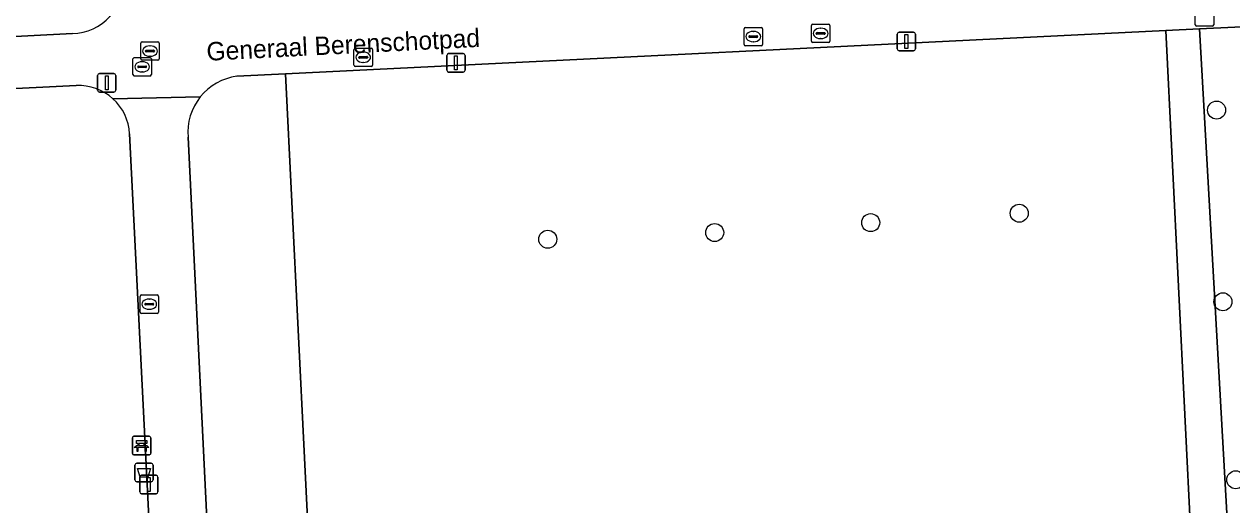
# Model space of a CAD drawing. Extents: x 161084 to 161928, y 385354 to 386522.
# Drawn here: x 161422.5 to 161488.1, y 385589.7 to 385615.9 of the extents above; entities that cross this region are included whole.
import ezdxf

# ---------------------------------------------------------------- set-up
doc = ezdxf.new("R2010")
doc.units = 0
for name, color, linetype in [('IMGEO_Afvalbak', 7, 'Continuous'), ('IMGEO_Bank', 7, 'Continuous'), ('IMGEO_Boom', 7, 'Continuous'), ('IMGEO_Brandkraan', 7, 'Continuous'), ('IMGEO_Groenvoorziening', 7, 'Continuous'), ('IMGEO_Kolk', 7, 'Continuous'), ('IMGEO_Lichtmast', 7, 'Continuous'), ('IMGEO_Openbare_ruimte_label', 7, 'Continuous'), ('IMGEO_Rioolput', 7, 'Continuous'), ('IMGEO_Voetpad_open', 7, 'Continuous')]:
    doc.layers.add(name, color=color, linetype=linetype)

msp = doc.modelspace()

# ---------------------------------------------------------------- linework, layer by layer
at = {"layer": 'IMGEO_Afvalbak'}
for p, q in [((161428.49, 385591.09), (161428.49, 385591.89)), ((161428.49, 385591.89), (161428.49, 385591.09)), ((161428.59, 385591.99), (161429.38, 385591.99)), ((161429.38, 385591.99), (161428.59, 385591.99)), ((161429.48, 385591.89), (161429.48, 385591.09)), ((161429.48, 385591.09), (161429.48, 385591.89)), ((161429.38, 385590.99), (161428.59, 385590.99)), ((161428.59, 385590.99), (161429.38, 385590.99))]:
    msp.add_line(p, q, dxfattribs=at)
msp.add_lwpolyline([(161428.633, 385591.704), (161429.337, 385591.704), (161429.188, 385591.234), (161428.782, 385591.234), (161428.633, 385591.704)], dxfattribs=at)
for centre, start, end in [((161428.59, 385591.89), 90, 180), ((161428.59, 385591.89), 90, 180), ((161429.38, 385591.89), 0, 90), ((161429.38, 385591.89), 360, 90), ((161428.59, 385591.09), 180, 270), ((161428.59, 385591.09), 180, 270), ((161429.38, 385591.09), 270, 0), ((161429.38, 385591.09), 270, 0)]:
    msp.add_arc(centre, 0.1, start, end, dxfattribs=at)
at = {"layer": 'IMGEO_Bank'}
for p, q in [((161428.426, 385593.456), (161429.267, 385593.456)), ((161429.267, 385593.456), (161428.426, 385593.456)), ((161428.351, 385592.531), (161428.351, 385593.372)), ((161428.351, 385593.372), (161428.351, 385592.531)), ((161429.048, 385592.854), (161428.655, 385592.854)), ((161428.66, 385592.962), (161428.66, 385593.068)), ((161428.704, 385593.068), (161428.704, 385592.962)), ((161428.992, 385593.074), (161428.71, 385593.074)), ((161428.71, 385592.956), (161428.992, 385592.956)), ((161428.998, 385592.962), (161428.998, 385593.068)), ((161429.042, 385593.068), (161429.042, 385592.962)), ((161429.351, 385593.381), (161429.351, 385592.54)), ((161429.351, 385592.54), (161429.351, 385593.381)), ((161429.276, 385592.456), (161428.435, 385592.456)), ((161428.435, 385592.456), (161429.276, 385592.456))]:
    msp.add_line(p, q, dxfattribs=at)
for points in [[(161428.598, 385592.854), (161428.456, 385592.854), (161428.568, 385592.956), (161428.654, 385592.956)], [(161428.654, 385593.074), (161428.568, 385593.074), (161428.568, 385593.235), (161429.131, 385593.235), (161429.131, 385593.074), (161429.048, 385593.074)], [(161428.648, 385592.847), (161428.648, 385592.64), (161428.605, 385592.64), (161428.605, 385592.847)], [(161429.048, 385592.956), (161429.131, 385592.956), (161429.243, 385592.854), (161429.104, 385592.854)], [(161429.098, 385592.847), (161429.098, 385592.64), (161429.054, 385592.64), (161429.054, 385592.847)]]:
    msp.add_lwpolyline(points, dxfattribs=at)
for centre, radius, start, end in [((161428.429, 385593.378), 0.0779, 92.4484, 184.28452), ((161428.429, 385593.378), 0.0779, 92.4484, 184.28452), ((161429.273, 385593.378), 0.0779, 2.4484, 94.28452), ((161429.273, 385593.378), 0.0779, 2.4484, 94.28452), ((161428.598, 385592.847), 0.00671, 2.89567, 87.10433), ((161428.655, 385592.847), 0.00671, 92.89567, 177.10433), ((161428.653, 385593.067), 0.00671, 2.89567, 87.10433), ((161428.653, 385592.963), 0.00671, 272.89567, 357.10433), ((161428.71, 385593.067), 0.00671, 92.89567, 177.10433), ((161428.71, 385592.963), 0.00671, 182.89567, 267.10433), ((161428.992, 385593.067), 0.00671, 2.89567, 87.10433), ((161428.992, 385592.963), 0.00671, 272.89567, 357.10433), ((161429.049, 385593.067), 0.00671, 92.89567, 177.10433), ((161429.049, 385592.963), 0.00671, 182.89567, 267.10433), ((161429.047, 385592.847), 0.00671, 2.89567, 87.10433), ((161429.104, 385592.847), 0.00671, 92.89567, 177.10433), ((161428.429, 385592.534), 0.0779, 182.4484, 274.28452), ((161428.429, 385592.534), 0.0779, 182.4484, 274.28452), ((161429.273, 385592.534), 0.0779, 272.4484, 4.28452), ((161429.273, 385592.534), 0.0779, 272.4484, 4.28452)]:
    msp.add_arc(centre, radius, start, end, dxfattribs=at)
at = {"layer": 'IMGEO_Boom'}
for centre in [(161487.234, 385611.185), (161476.517, 385605.582), (161468.45, 385605.068), (161450.909, 385604.164), (161459.977, 385604.531), (161487.58, 385600.766), (161488.275, 385591.093)]:
    msp.add_circle(centre, 0.489, dxfattribs=at)
at = {"layer": 'IMGEO_Brandkraan'}
for p, q in [((161428.807, 385613.964), (161428.807, 385614.816)), ((161428.882, 385614.89), (161429.734, 385614.89)), ((161429.109, 385614.433), (161429.507, 385614.433)), ((161429.295, 385614.67), (161429.32, 385614.67)), ((161429.808, 385614.816), (161429.808, 385613.964)), ((161429.734, 385613.89), (161428.882, 385613.89)), ((161429.066, 385614.384), (161429.066, 385614.396)), ((161429.504, 385614.347), (161429.106, 385614.347)), ((161429.318, 385614.11), (161429.293, 385614.11)), ((161429.55, 385614.396), (161429.55, 385614.384))]:
    msp.add_line(p, q, dxfattribs=at)
for points in [[(161428.807, 385613.964), (161428.807, 385614.816)], [(161428.882, 385614.89), (161429.734, 385614.89)], [(161429.808, 385614.816), (161429.808, 385613.964)], [(161429.734, 385613.89), (161428.882, 385613.89)]]:
    msp.add_lwpolyline(points, dxfattribs=at)
for centre, radius, start, end in [((161428.884, 385614.814), 0.0765, 91.55205, 178.44795), ((161428.884, 385614.814), 0.0765, 91.55205, 178.44795), ((161429.106, 385614.393), 0.0403, 85.87752, 175.75265), ((161429.511, 385614.395), 0.0386, 1.73085, 96.63898), ((161429.732, 385614.814), 0.0765, 1.55205, 88.44795), ((161429.732, 385614.814), 0.0765, 1.55205, 88.44795), ((161428.884, 385613.966), 0.0765, 181.55205, 268.44795), ((161428.884, 385613.966), 0.0765, 181.55205, 268.44795), ((161429.103, 385614.383), 0.0366, 178.93798, 274.71019), ((161429.507, 385614.39), 0.043, 264.86636, 352.45326), ((161429.732, 385613.966), 0.0765, 271.55205, 358.44795), ((161429.732, 385613.966), 0.0765, 271.55205, 358.44795)]:
    msp.add_arc(centre, radius, start, end, dxfattribs=at)
for centre, major_axis, ratio, start_param, end_param in [((161429.294, 385614.39), (-0.387, 0.002), 0.722429, 4.712389, 7.853982), ((161429.319, 385614.39), (-0.39, 0.002), 0.717154, 1.570796, 4.712389)]:
    msp.add_ellipse(centre, major_axis=major_axis, ratio=ratio, start_param=start_param, end_param=end_param, dxfattribs=at)
at = {"layer": 'IMGEO_Groenvoorziening'}
for points in [[(161491.683, 385615.86), (161486.299, 385615.595), (161488.662, 385573.874), (161493.661, 385574.12)], [(161486.538, 385573.77), (161484.483, 385615.506), (161436.678, 385613.156), (161438.733, 385571.42)], [(161486.299, 385615.595), (161484.483, 385615.506), (161486.538, 385573.77), (161488.662, 385573.874)]]:
    msp.add_lwpolyline(points, close=True, dxfattribs=at)
for points in [[(161419.882, 385615.076), (161425.108, 385615.347)], [(161436.678, 385613.156), (161434.033, 385613.026)], [(161436.442, 385571.307), (161438.733, 385571.42), (161436.678, 385613.156)], [(161425.309, 385612.515), (161367.849, 385609.66)], [(161430.115, 385573.991), (161429.69, 385580.431), (161428.202, 385609.898)], [(161431.377, 385609.711), (161433.092, 385574.907), (161433.123, 385574.012)]]:
    msp.add_lwpolyline(points, dxfattribs=at)
for centre, radius, start, end in [((161425.05, 385618.153), 2.807, 271.19005, 4.48916), ((161425.443, 385609.759), 2.76, 47.83073, 92.79222), ((161434.448, 385609.971), 3.083, 97.7296, 141.29422), ((161434.447, 385609.973), 3.081, 141.31103, 184.87772), ((161425.442, 385609.754), 2.764, 2.98164, 47.86568)]:
    msp.add_arc(centre, radius, start, end, dxfattribs=at)
at = {"layer": 'IMGEO_Kolk'}
for p, q in [((161486.077, 385615.819), (161486.077, 385616.671)), ((161487.078, 385616.671), (161487.078, 385615.819)), ((161465.234, 385614.925), (161465.234, 385615.777)), ((161465.309, 385615.851), (161466.161, 385615.851)), ((161466.235, 385615.777), (161466.235, 385614.925)), ((161487.004, 385615.745), (161486.152, 385615.745)), ((161465.493, 385615.345), (161465.493, 385615.357)), ((161465.931, 385615.308), (161465.533, 385615.308)), ((161465.536, 385615.394), (161465.934, 385615.394)), ((161465.722, 385615.631), (161465.747, 385615.631)), ((161465.977, 385615.357), (161465.977, 385615.345)), ((161440.389, 385613.628), (161440.389, 385614.48)), ((161440.464, 385614.554), (161441.316, 385614.554)), ((161441.39, 385614.48), (161441.39, 385613.628)), ((161466.161, 385614.851), (161465.309, 385614.851)), ((161465.745, 385615.071), (161465.72, 385615.071)), ((161440.648, 385614.048), (161440.648, 385614.06)), ((161441.086, 385614.011), (161440.688, 385614.011)), ((161440.691, 385614.097), (161441.089, 385614.097)), ((161440.877, 385614.334), (161440.902, 385614.334)), ((161441.132, 385614.06), (161441.132, 385614.048)), ((161441.316, 385613.554), (161440.464, 385613.554)), ((161440.9, 385613.774), (161440.875, 385613.774)), ((161428.77, 385600.211), (161428.77, 385601.063)), ((161428.845, 385601.137), (161429.697, 385601.137)), ((161429.072, 385600.68), (161429.47, 385600.68)), ((161429.258, 385600.917), (161429.283, 385600.917)), ((161429.771, 385601.063), (161429.771, 385600.211)), ((161429.697, 385600.137), (161428.845, 385600.137)), ((161429.029, 385600.631), (161429.029, 385600.643)), ((161429.467, 385600.594), (161429.069, 385600.594)), ((161429.281, 385600.357), (161429.256, 385600.357)), ((161429.513, 385600.643), (161429.513, 385600.631))]:
    msp.add_line(p, q, dxfattribs=at)
for points in [[(161486.077, 385615.819), (161486.077, 385616.671)], [(161487.078, 385616.671), (161487.078, 385615.819)], [(161465.234, 385614.925), (161465.234, 385615.777)], [(161465.309, 385615.851), (161466.161, 385615.851)], [(161466.235, 385615.777), (161466.235, 385614.925)], [(161487.004, 385615.745), (161486.152, 385615.745)], [(161440.389, 385613.628), (161440.389, 385614.48)], [(161440.464, 385614.554), (161441.316, 385614.554)], [(161441.39, 385614.48), (161441.39, 385613.628)], [(161466.161, 385614.851), (161465.309, 385614.851)], [(161441.316, 385613.554), (161440.464, 385613.554)], [(161428.77, 385600.211), (161428.77, 385601.063)], [(161428.845, 385601.137), (161429.697, 385601.137)], [(161429.771, 385601.063), (161429.771, 385600.211)], [(161429.697, 385600.137), (161428.845, 385600.137)]]:
    msp.add_lwpolyline(points, dxfattribs=at)
for centre, radius, start, end in [((161465.311, 385615.775), 0.0765, 91.55205, 178.44795), ((161465.311, 385615.775), 0.0765, 91.55205, 178.44795), ((161466.159, 385615.775), 0.0765, 1.55205, 88.44795), ((161466.159, 385615.775), 0.0765, 1.55205, 88.44795), ((161486.154, 385615.821), 0.0765, 181.55205, 268.44795), ((161486.154, 385615.821), 0.0765, 181.55205, 268.44795), ((161487.002, 385615.821), 0.0765, 271.55205, 358.44795), ((161487.002, 385615.821), 0.0765, 271.55205, 358.44795), ((161465.533, 385615.354), 0.0403, 85.87752, 175.75265), ((161465.53, 385615.344), 0.0366, 178.93798, 274.71019), ((161465.934, 385615.351), 0.043, 264.86636, 352.45326), ((161465.938, 385615.356), 0.0386, 1.73085, 96.63898), ((161440.466, 385614.478), 0.0765, 91.55205, 178.44795), ((161440.466, 385614.478), 0.0765, 91.55205, 178.44795), ((161441.314, 385614.478), 0.0765, 1.55205, 88.44795), ((161441.314, 385614.478), 0.0765, 1.55205, 88.44795), ((161465.311, 385614.927), 0.0765, 181.55205, 268.44795), ((161465.311, 385614.927), 0.0765, 181.55205, 268.44795), ((161466.159, 385614.927), 0.0765, 271.55205, 358.44795), ((161466.159, 385614.927), 0.0765, 271.55205, 358.44795), ((161440.688, 385614.057), 0.0403, 85.87752, 175.75265), ((161440.685, 385614.047), 0.0366, 178.93798, 274.71019), ((161441.089, 385614.054), 0.043, 264.86636, 352.45326), ((161441.093, 385614.059), 0.0386, 1.73085, 96.63898), ((161440.466, 385613.63), 0.0765, 181.55205, 268.44795), ((161440.466, 385613.63), 0.0765, 181.55205, 268.44795), ((161441.314, 385613.63), 0.0765, 271.55205, 358.44795), ((161441.314, 385613.63), 0.0765, 271.55205, 358.44795), ((161428.847, 385601.061), 0.0765, 91.55205, 178.44795), ((161428.847, 385601.061), 0.0765, 91.55205, 178.44795), ((161429.069, 385600.64), 0.0403, 85.87752, 175.75265), ((161429.474, 385600.642), 0.0386, 1.73085, 96.63898), ((161429.695, 385601.061), 0.0765, 1.55205, 88.44795), ((161429.695, 385601.061), 0.0765, 1.55205, 88.44795), ((161428.847, 385600.213), 0.0765, 181.55205, 268.44795), ((161428.847, 385600.213), 0.0765, 181.55205, 268.44795), ((161429.066, 385600.63), 0.0366, 178.93798, 274.71019), ((161429.47, 385600.637), 0.043, 264.86636, 352.45326), ((161429.695, 385600.213), 0.0765, 271.55205, 358.44795), ((161429.695, 385600.213), 0.0765, 271.55205, 358.44795)]:
    msp.add_arc(centre, radius, start, end, dxfattribs=at)
for centre, major_axis, ratio, start_param, end_param in [((161465.721, 385615.351), (-0.387, 0.002), 0.722429, 4.712389, 7.853982), ((161465.746, 385615.351), (-0.39, 0.002), 0.717154, 1.570796, 4.712389), ((161440.876, 385614.054), (-0.387, 0.002), 0.722429, 4.712389, 7.853982), ((161440.901, 385614.054), (-0.39, 0.002), 0.717154, 1.570796, 4.712389), ((161429.257, 385600.637), (-0.387, 0.002), 0.722429, 4.712389, 7.853982), ((161429.282, 385600.637), (-0.39, 0.002), 0.717154, 1.570796, 4.712389)]:
    msp.add_ellipse(centre, major_axis=major_axis, ratio=ratio, start_param=start_param, end_param=end_param, dxfattribs=at)
at = {"layer": 'IMGEO_Lichtmast'}
for p, q in [((161469.892, 385614.512), (161469.892, 385615.312)), ((161469.892, 385615.312), (161469.892, 385614.512)), ((161469.992, 385615.412), (161470.782, 385615.412)), ((161470.782, 385615.412), (161469.992, 385615.412)), ((161470.882, 385615.312), (161470.882, 385614.512)), ((161470.882, 385614.512), (161470.882, 385615.312)), ((161445.429, 385613.352), (161445.429, 385614.152)), ((161445.429, 385614.152), (161445.429, 385613.352)), ((161445.529, 385614.252), (161446.319, 385614.252)), ((161446.319, 385614.252), (161445.529, 385614.252)), ((161446.419, 385614.152), (161446.419, 385613.352)), ((161446.419, 385613.352), (161446.419, 385614.152)), ((161470.782, 385614.412), (161469.992, 385614.412)), ((161469.992, 385614.412), (161470.782, 385614.412)), ((161426.565, 385613.167), (161427.355, 385613.167)), ((161427.355, 385613.167), (161426.565, 385613.167)), ((161446.319, 385613.252), (161445.529, 385613.252)), ((161445.529, 385613.252), (161446.319, 385613.252)), ((161426.465, 385612.267), (161426.465, 385613.067)), ((161426.465, 385613.067), (161426.465, 385612.267)), ((161427.455, 385613.067), (161427.455, 385612.267)), ((161427.455, 385612.267), (161427.455, 385613.067)), ((161427.355, 385612.167), (161426.565, 385612.167)), ((161426.565, 385612.167), (161427.355, 385612.167)), ((161428.752, 385590.439), (161428.752, 385591.239)), ((161428.752, 385591.239), (161428.752, 385590.439)), ((161428.852, 385591.339), (161429.642, 385591.339)), ((161429.642, 385591.339), (161428.852, 385591.339)), ((161429.742, 385591.239), (161429.742, 385590.439)), ((161429.742, 385590.439), (161429.742, 385591.239)), ((161429.642, 385590.339), (161428.852, 385590.339)), ((161428.852, 385590.339), (161429.642, 385590.339))]:
    msp.add_line(p, q, dxfattribs=at)
for points in [[(161470.312, 385615.287), (161470.462, 385615.287), (161470.462, 385614.537), (161470.312, 385614.537), (161470.312, 385615.287)], [(161445.849, 385614.127), (161445.999, 385614.127), (161445.999, 385613.377), (161445.849, 385613.377), (161445.849, 385614.127)], [(161426.885, 385613.042), (161427.035, 385613.042), (161427.035, 385612.292), (161426.885, 385612.292), (161426.885, 385613.042)], [(161429.172, 385591.214), (161429.322, 385591.214), (161429.322, 385590.464), (161429.172, 385590.464), (161429.172, 385591.214)]]:
    msp.add_lwpolyline(points, dxfattribs=at)
for centre, start, end in [((161469.992, 385615.312), 90, 180), ((161469.992, 385615.312), 90, 180), ((161470.782, 385615.312), 0, 90), ((161470.782, 385615.312), 360, 90), ((161469.992, 385614.512), 180, 270), ((161469.992, 385614.512), 180, 270), ((161470.782, 385614.512), 270, 0), ((161470.782, 385614.512), 270, 0), ((161445.529, 385614.152), 90, 180), ((161445.529, 385614.152), 90, 180), ((161446.319, 385614.152), 0, 90), ((161446.319, 385614.152), 360, 90), ((161426.565, 385613.067), 90, 180), ((161426.565, 385613.067), 90, 180), ((161427.355, 385613.067), 0, 90), ((161427.355, 385613.067), 360, 90), ((161445.529, 385613.352), 180, 270), ((161445.529, 385613.352), 180, 270), ((161446.319, 385613.352), 270, 0), ((161446.319, 385613.352), 270, 0), ((161426.565, 385612.267), 180, 270), ((161426.565, 385612.267), 180, 270), ((161427.355, 385612.267), 270, 0), ((161427.355, 385612.267), 270, 0), ((161428.852, 385591.239), 90, 180), ((161428.852, 385591.239), 90, 180), ((161429.642, 385591.239), 0, 90), ((161429.642, 385591.239), 360, 90), ((161428.852, 385590.439), 180, 270), ((161428.852, 385590.439), 180, 270), ((161429.642, 385590.439), 270, 0), ((161429.642, 385590.439), 270, 0)]:
    msp.add_arc(centre, 0.1, start, end, dxfattribs=at)
at = {"layer": 'IMGEO_Rioolput'}
for p, q in [((161461.573, 385614.755), (161461.573, 385615.607)), ((161461.648, 385615.681), (161462.5, 385615.681)), ((161461.832, 385615.175), (161461.832, 385615.187)), ((161462.27, 385615.138), (161461.872, 385615.138)), ((161461.875, 385615.224), (161462.273, 385615.224)), ((161462.061, 385615.461), (161462.086, 385615.461)), ((161462.316, 385615.187), (161462.316, 385615.175)), ((161462.574, 385615.607), (161462.574, 385614.755)), ((161462.5, 385614.681), (161461.648, 385614.681)), ((161462.084, 385614.901), (161462.059, 385614.901)), ((161428.383, 385613.11), (161428.383, 385613.962)), ((161428.458, 385614.036), (161429.31, 385614.036)), ((161428.871, 385613.816), (161428.896, 385613.816)), ((161429.384, 385613.962), (161429.384, 385613.11)), ((161428.642, 385613.53), (161428.642, 385613.542)), ((161429.08, 385613.493), (161428.682, 385613.493)), ((161428.685, 385613.579), (161429.083, 385613.579)), ((161428.894, 385613.256), (161428.869, 385613.256)), ((161429.126, 385613.542), (161429.126, 385613.53)), ((161429.31, 385613.036), (161428.458, 385613.036))]:
    msp.add_line(p, q, dxfattribs=at)
for points in [[(161461.573, 385614.755), (161461.573, 385615.607)], [(161461.648, 385615.681), (161462.5, 385615.681)], [(161462.574, 385615.607), (161462.574, 385614.755)], [(161462.5, 385614.681), (161461.648, 385614.681)], [(161428.383, 385613.11), (161428.383, 385613.962)], [(161428.458, 385614.036), (161429.31, 385614.036)], [(161429.384, 385613.962), (161429.384, 385613.11)], [(161429.31, 385613.036), (161428.458, 385613.036)]]:
    msp.add_lwpolyline(points, dxfattribs=at)
for centre, radius, start, end in [((161461.65, 385615.605), 0.0765, 91.55205, 178.44795), ((161461.65, 385615.605), 0.0765, 91.55205, 178.44795), ((161461.872, 385615.184), 0.0403, 85.87752, 175.75265), ((161461.869, 385615.174), 0.0366, 178.93798, 274.71019), ((161462.273, 385615.181), 0.043, 264.86636, 352.45326), ((161462.277, 385615.186), 0.0386, 1.73085, 96.63898), ((161462.498, 385615.605), 0.0765, 1.55205, 88.44795), ((161462.498, 385615.605), 0.0765, 1.55205, 88.44795), ((161461.65, 385614.757), 0.0765, 181.55205, 268.44795), ((161461.65, 385614.757), 0.0765, 181.55205, 268.44795), ((161462.498, 385614.757), 0.0765, 271.55205, 358.44795), ((161462.498, 385614.757), 0.0765, 271.55205, 358.44795), ((161428.46, 385613.96), 0.0765, 91.55205, 178.44795), ((161428.46, 385613.96), 0.0765, 91.55205, 178.44795), ((161429.308, 385613.96), 0.0765, 1.55205, 88.44795), ((161429.308, 385613.96), 0.0765, 1.55205, 88.44795), ((161428.682, 385613.539), 0.0403, 85.87752, 175.75265), ((161428.679, 385613.529), 0.0366, 178.93798, 274.71019), ((161429.083, 385613.536), 0.043, 264.86636, 352.45326), ((161429.087, 385613.541), 0.0386, 1.73085, 96.63898), ((161428.46, 385613.112), 0.0765, 181.55205, 268.44795), ((161428.46, 385613.112), 0.0765, 181.55205, 268.44795), ((161429.308, 385613.112), 0.0765, 271.55205, 358.44795), ((161429.308, 385613.112), 0.0765, 271.55205, 358.44795)]:
    msp.add_arc(centre, radius, start, end, dxfattribs=at)
for centre, major_axis, ratio, start_param, end_param in [((161462.06, 385615.181), (-0.387, 0.002), 0.722429, 4.712389, 7.853982), ((161462.085, 385615.181), (-0.39, 0.002), 0.717154, 1.570796, 4.712389), ((161428.87, 385613.536), (-0.387, 0.002), 0.722429, 4.712389, 7.853982), ((161428.895, 385613.536), (-0.39, 0.002), 0.717154, 1.570796, 4.712389)]:
    msp.add_ellipse(centre, major_axis=major_axis, ratio=ratio, start_param=start_param, end_param=end_param, dxfattribs=at)
at = {"layer": 'IMGEO_Voetpad_open'}
for points in [[(161434.033, 385613.026), (161436.678, 385613.156), (161484.483, 385615.506), (161486.299, 385615.595), (161491.683, 385615.86), (161491.763, 385615.872), (161500.122, 385616.191), (161553.058, 385618.979), (161552.45, 385621.841), (161509.976, 385619.708), (161499.919, 385619.234)], [(161425.108, 385615.347), (161419.882, 385615.076), (161377.345, 385613.124), (161367.469, 385612.525)], [(161367.849, 385609.66), (161425.309, 385612.515)], [(161432.042, 385611.899), (161427.296, 385611.804)], [(161427.296, 385611.804), (161432.042, 385611.899)], [(161428.202, 385609.898), (161429.69, 385580.431), (161430.115, 385573.991)], [(161433.123, 385574.012), (161433.092, 385574.907), (161431.377, 385609.711)]]:
    msp.add_lwpolyline(points, dxfattribs=at)
for centre, radius, start, end in [((161425.05, 385618.153), 2.807, 271.19005, 4.48916), ((161425.443, 385609.759), 2.76, 47.83073, 92.79222), ((161434.448, 385609.971), 3.083, 97.7296, 141.29422), ((161434.447, 385609.973), 3.081, 141.31103, 184.87772), ((161425.442, 385609.754), 2.764, 2.98164, 47.86568)]:
    msp.add_arc(centre, radius, start, end, dxfattribs=at)

# ---------------------------------------------------------------- texts
at = {"layer": 'IMGEO_Openbare_ruimte_label'}
msp.add_text('Generaal Berenschotpad', height=1, rotation=2.92247, dxfattribs=at).set_placement((161432.403, 385613.863))

doc.saveas('drawing.dxf')
